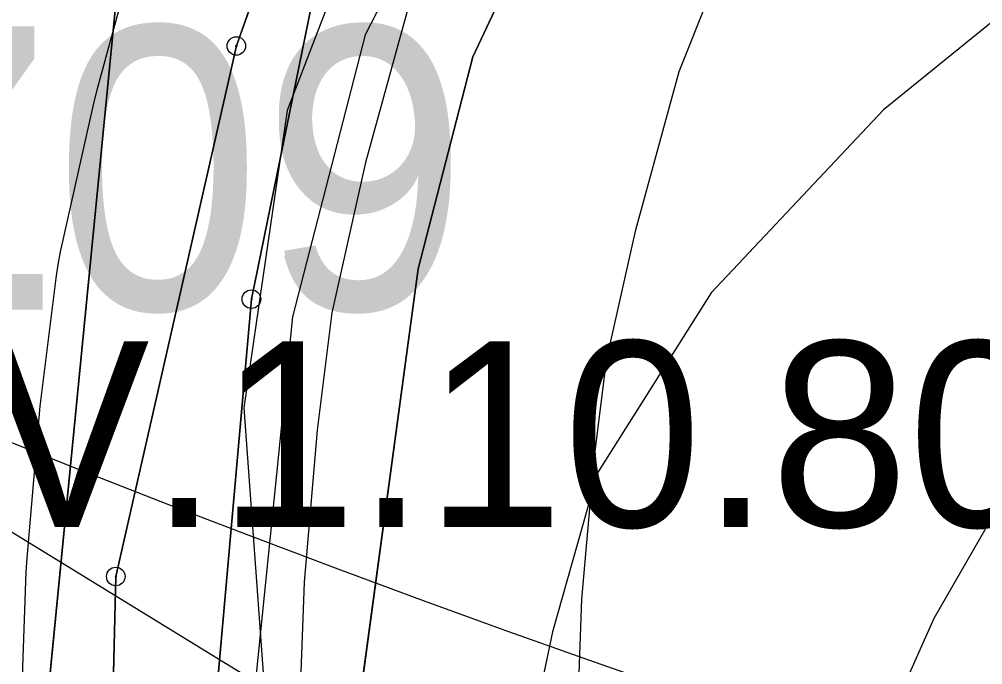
# Model space of a CAD drawing. Extents: x -706130 to -698555, y -971544 to -967260.
# Drawn here: x -704462.3 to -704410.4, y -970533.7 to -970498.9 of the extents above; entities that cross this region are included whole.
import ezdxf

# ---------------------------------------------------------------- set-up
doc = ezdxf.new("R2010")
doc.units = 0
for name, color, linetype in [('BPEJ hranice S', 7, 'Continuous'), ('BPEJ I-II trida ochrany S', 7, 'Continuous'), ('Docházková izochrona - VLAK N', 7, 'Continuous'), ('KN_Hranice_parcel', 7, 'Continuous'), ('KN_Polygon parcely', 7, 'Continuous'), ('KN_POZEMKY_10_LESNI POZEMEK', 7, 'Continuous'), ('KN_POZEMKY_14_OSTATNI PLOCHA', 7, 'Continuous'), ('KN_POZEMKY_7_TTP', 7, 'Continuous'), ('KN_VYUZITI_16_ostatni plocha_silnice', 7, 'Continuous'), ('KN_VYUZITI_17_ostatni plocha_ostatni komunikace', 7, 'Continuous'), ('KN_VYUZITI_26_ostatni plocha_jina plocha', 7, 'Continuous'), ('KN_Značky bodu BP', 7, 'Continuous'), ('Komunikace III třídy osy S', 7, 'Continuous'), ('OP silnic S', 7, 'Continuous'), ('Plochy doprava silniční - silnice III třídy S', 7, 'Continuous'), ('Plochy lesní všeobecné S', 7, 'Continuous'), ('Plochy smíšené nezastavěného území všeobecné S', 7, 'Continuous'), ('Plochy verejnych prostranstvi - komunikace ostatni S', 7, 'Continuous'), ('Plochy zmen_ zastavitelne plochy popis', 7, 'Continuous'), ('Regulační bloky v krajině S', 7, 'Continuous'), ('Regulační bloky zastavěné S', 7, 'Continuous'), ('Regulační kódy zastavitelne a přestavby N', 7, 'Continuous'), ('Spoje_RR trasy S', 7, 'Continuous'), ('Trasy cykloturistické N', 7, 'Continuous'), ('VÝŠKOPIS_vrstevnice hlavní', 7, 'Continuous'), ('VÝŠKOPIS_vrstevnice zesílená', 7, 'Continuous'), ('Zábory hodnocené - plochy popis', 7, 'Continuous')]:
    doc.layers.add(name, color=color, linetype=linetype)

msp = doc.modelspace()

# ---------------------------------------------------------------- linework, layer by layer
at = {"layer": 'BPEJ hranice S'}
msp.add_lwpolyline([(-704433.955, -970480.902), (-704443.656, -970499.75), (-704447.569, -970514.935), (-704449.756, -970536.298), (-704450.059, -970539.255), (-704445.783, -970556.725), (-704448.421, -970559.438), (-704450.287, -970561.357), (-704450.68, -970561.762), (-704456.672, -970565.34), (-704458.424, -970566.387), (-704460.095, -970567.785), (-704460.295, -970567.953), (-704465.241, -970545.989)], dxfattribs=at)
at = {"layer": 'BPEJ I-II trida ochrany S'}
for p, q in [((-704450.6, -970500.34), (-704444.57, -970483.37)), ((-704457.12, -970498.24), (-704460.86, -970536.48)), ((-704457.1, -970528.92), (-704450.6, -970500.34)), ((-704457.5, -970545.33), (-704457.1, -970528.92))]:
    msp.add_line(p, q, dxfattribs=at)
at = {"layer": 'Docházková izochrona - VLAK N'}
msp.add_circle((-704165.451, -969778.767), 800, dxfattribs=at)
at = {"layer": 'KN_Hranice_parcel'}
for points in [[(-704449.76, -970553.12), (-704452.04, -970539.51), (-704449.79, -970513.98), (-704446.53, -970498.08), (-704432.97, -970471.6), (-704420.1, -970449.92), (-704410.54, -970434.28)], [(-704417.08, -970440.07), (-704437.52, -970458.16), (-704455.3, -970482.71), (-704457.12, -970498.24), (-704460.86, -970536.48), (-704460.37, -970544.21)], [(-704457.5, -970545.33), (-704457.1, -970528.92), (-704450.6, -970500.34), (-704444.57, -970483.37), (-704428.64, -970457.77), (-704417.93, -970441.37)], [(-704429.88, -970483.99), (-704437.86, -970500.93), (-704440.81, -970512.35), (-704444.18, -970537.3), (-704437.59, -970564.83), (-704389.48, -970641.61), (-704384.25, -970653.17), (-704379.8, -970666.04), (-704377.6, -970678.33), (-704377.41, -970702.19), (-704385.12, -970737.85), (-704395, -970781.85), (-704396.32, -970808.97), (-704393.81, -970830.29), (-704393.06, -970832.89)]]:
    msp.add_lwpolyline(points, dxfattribs=at)
at = {"layer": 'KN_Polygon parcely'}
for points in [[(-704392.51, -970404.97), (-704410.54, -970434.28), (-704420.1, -970449.92), (-704432.97, -970471.6), (-704446.53, -970498.08), (-704449.79, -970513.98), (-704452.04, -970539.51), (-704449.76, -970553.12), (-704449.12, -970558.06), (-704448.09, -970560.09), (-704440.4, -970575.2), (-704397.96, -970643.06), (-704390, -970659.17), (-704385.4, -970680.33), (-704389.28, -970704.44), (-704391.73, -970719.71)], [(-704391.73, -970719.71), (-704389.28, -970704.44), (-704388.64, -970691.38), (-704415.64, -970625.27), (-704435.23, -970594.85), (-704456.48, -970566.41), (-704456.72, -970565.07), (-704459.46, -970549.4), (-704460.37, -970544.21), (-704460.86, -970536.48), (-704457.12, -970498.24), (-704455.3, -970482.71), (-704437.52, -970458.16), (-704417.08, -970440.07), (-704416.33, -970439.4), (-704409.13, -970429.05), (-704396.57, -970408.3)], [(-704385.12, -970737.85), (-704377.41, -970702.19), (-704377.6, -970678.33), (-704379.8, -970666.04), (-704384.25, -970653.17), (-704389.48, -970641.61), (-704437.59, -970564.83), (-704444.18, -970537.3), (-704440.81, -970512.35), (-704437.86, -970500.93), (-704429.88, -970483.99), (-704424.96, -970475.5), (-704410.11, -970449.5), (-704399.6, -970431.05), (-704398.62, -970429.46), (-704397.28, -970427.29), (-704394.69, -970423.1), (-704386.46, -970409.76)], [(-704338.27, -970419.08), (-704351.28, -970442.67), (-704352.57, -970444.4), (-704352.11, -970446.17), (-704347.68, -970463.22), (-704349.74, -970487.8), (-704373.16, -970465.99), (-704375.18, -970464.11), (-704380.05, -970468.36), (-704382.69, -970470.66), (-704386.37, -970466.71), (-704410.26, -970471.29), (-704429.88, -970483.99), (-704437.86, -970500.93), (-704440.81, -970512.35), (-704444.18, -970537.3), (-704437.59, -970564.83), (-704389.48, -970641.61), (-704384.25, -970653.17), (-704379.8, -970666.04), (-704377.6, -970678.33), (-704377.41, -970702.19), (-704385.12, -970737.85)]]:
    msp.add_lwpolyline(points, dxfattribs=at)
for points in [[(-704432.97, -970471.6), (-704420.1, -970449.92), (-704410.54, -970434.28), (-704416.33, -970439.4), (-704417.08, -970440.07), (-704417.93, -970441.37), (-704428.64, -970457.77), (-704444.57, -970483.37), (-704450.6, -970500.34), (-704457.1, -970528.92), (-704457.5, -970545.33), (-704457.53, -970546.6), (-704449.76, -970553.12), (-704452.04, -970539.51), (-704449.79, -970513.98), (-704446.53, -970498.08)], [(-704460.37, -970544.21), (-704457.53, -970546.6), (-704457.5, -970545.33), (-704457.1, -970528.92), (-704450.6, -970500.34), (-704444.57, -970483.37), (-704428.64, -970457.77), (-704417.93, -970441.37), (-704417.08, -970440.07), (-704437.52, -970458.16), (-704455.3, -970482.71), (-704457.12, -970498.24), (-704460.86, -970536.48)]]:
    msp.add_lwpolyline(points, close=True, dxfattribs=at)
at = {"layer": 'KN_POZEMKY_10_LESNI POZEMEK'}
for p, q in [((-704437.86, -970500.93), (-704429.88, -970483.99)), ((-704440.81, -970512.35), (-704437.86, -970500.93)), ((-704444.18, -970537.3), (-704440.81, -970512.35))]:
    msp.add_line(p, q, dxfattribs=at)
at = {"layer": 'KN_POZEMKY_14_OSTATNI PLOCHA'}
for p, q in [((-704450.6, -970500.34), (-704444.57, -970483.37)), ((-704429.88, -970483.99), (-704437.86, -970500.93)), ((-704457.12, -970498.24), (-704460.86, -970536.48)), ((-704449.79, -970513.98), (-704446.53, -970498.08)), ((-704446.53, -970498.08), (-704449.79, -970513.98)), ((-704457.1, -970528.92), (-704450.6, -970500.34)), ((-704437.86, -970500.93), (-704440.81, -970512.35)), ((-704440.81, -970512.35), (-704444.18, -970537.3)), ((-704452.04, -970539.51), (-704449.79, -970513.98)), ((-704449.79, -970513.98), (-704452.04, -970539.51)), ((-704457.5, -970545.33), (-704457.1, -970528.92))]:
    msp.add_line(p, q, dxfattribs=at)
at = {"layer": 'KN_POZEMKY_7_TTP'}
for p, q in [((-704444.57, -970483.37), (-704450.6, -970500.34)), ((-704460.86, -970536.48), (-704457.12, -970498.24)), ((-704450.6, -970500.34), (-704457.1, -970528.92)), ((-704457.1, -970528.92), (-704457.5, -970545.33))]:
    msp.add_line(p, q, dxfattribs=at)
at = {"layer": 'KN_VYUZITI_16_ostatni plocha_silnice'}
for p, q in [((-704429.88, -970483.99), (-704437.86, -970500.93)), ((-704449.79, -970513.98), (-704446.53, -970498.08)), ((-704437.86, -970500.93), (-704440.81, -970512.35)), ((-704440.81, -970512.35), (-704444.18, -970537.3)), ((-704452.04, -970539.51), (-704449.79, -970513.98))]:
    msp.add_line(p, q, dxfattribs=at)
at = {"layer": 'KN_VYUZITI_17_ostatni plocha_ostatni komunikace'}
msp.add_line((-704457.12, -970498.24), (-704460.86, -970536.48), dxfattribs=at)
at = {"layer": 'KN_VYUZITI_26_ostatni plocha_jina plocha'}
for p, q in [((-704450.6, -970500.34), (-704444.57, -970483.37)), ((-704446.53, -970498.08), (-704449.79, -970513.98)), ((-704457.1, -970528.92), (-704450.6, -970500.34)), ((-704449.79, -970513.98), (-704452.04, -970539.51)), ((-704457.5, -970545.33), (-704457.1, -970528.92))]:
    msp.add_line(p, q, dxfattribs=at)
at = {"layer": 'KN_Značky bodu BP'}
for centre, radius in [((-704450.6, -970500.34), 0.5), ((-704450.6, -970500.34), 0.0303), ((-704449.79, -970513.98), 0.5), ((-704449.79, -970513.98), 0.0303), ((-704457.1, -970528.92), 0.5), ((-704457.1, -970528.92), 0.0303)]:
    msp.add_circle(centre, radius, dxfattribs=at)
at = {"layer": 'Komunikace III třídy osy S'}
msp.add_lwpolyline([(-704392.36, -970410.73), (-704399.98, -970422.96), (-704416.579, -970452.251), (-704423.936, -970463.473), (-704430.079, -970474.624), (-704437.32, -970487.74), (-704440.99, -970496.95), (-704443.639, -970506.619), (-704445.45, -970514.71), (-704446.24, -970521.03), (-704446.95, -970529.22), (-704447.27, -970537.94), (-704447.22, -970543.68), (-704446.69, -970550.7), (-704445.73, -970555.16), (-704444.85, -970557.5), (-704443.66, -970559.94), (-704441.03, -970564.8), (-704437.56, -970570.95), (-704394.186, -970641.224)], dxfattribs=at)
at = {"layer": 'OP silnic S'}
for points in [[(-704379.52, -970633.151), (-704424.717, -970563.188), (-704427.901, -970557.544), (-704430.317, -970553.08), (-704431.058, -970551.559), (-704431.299, -970550.919), (-704431.81, -970548.547), (-704432.225, -970543.049), (-704432.268, -970538.15), (-704431.974, -970530.143), (-704431.32, -970522.609), (-704430.655, -970517.284), (-704429.078, -970510.241), (-704426.745, -970501.723), (-704423.542, -970493.685), (-704418.134, -970482.06), (-704413.189, -970472.73), (-704405.138, -970459.282), (-704399.94, -970451.033), (-704400.323, -970450.591), (-704398.657, -970448.996), (-704387.269, -970430.925), (-704379.656, -970418.705)], [(-704455.457, -970492.987), (-704458.106, -970502.656), (-704458.277, -970503.343), (-704460.088, -970511.434), (-704460.222, -970512.105), (-704460.334, -970512.85), (-704461.124, -970519.17), (-704461.184, -970519.735), (-704461.894, -970527.925), (-704461.94, -970528.67), (-704462.26, -970537.39), (-704462.27, -970538.005), (-704462.219, -970543.811), (-704462.177, -970544.809), (-704461.647, -970551.829), (-704461.462, -970553.305), (-704461.354, -970553.856), (-704460.394, -970558.316), (-704459.798, -970560.365), (-704458.89, -970562.78), (-704458.332, -970564.075), (-704457.142, -970566.515), (-704456.852, -970567.079), (-704454.158, -970572.055)]]:
    msp.add_lwpolyline(points, dxfattribs=at)
at = {"layer": 'Plochy doprava silniční - silnice III třídy S'}
for p, q in [((-704437.86, -970500.93), (-704429.88, -970483.99)), ((-704446.53, -970498.08), (-704449.79, -970513.98)), ((-704440.81, -970512.35), (-704437.86, -970500.93)), ((-704444.18, -970537.3), (-704440.81, -970512.35)), ((-704449.79, -970513.98), (-704452.04, -970539.51))]:
    msp.add_line(p, q, dxfattribs=at)
at = {"layer": 'Plochy lesní všeobecné S'}
for p, q in [((-704429.88, -970483.99), (-704437.86, -970500.93)), ((-704437.86, -970500.93), (-704440.81, -970512.35)), ((-704440.81, -970512.35), (-704444.18, -970537.3))]:
    msp.add_line(p, q, dxfattribs=at)
at = {"layer": 'Plochy smíšené nezastavěného území všeobecné S'}
for p, q in [((-704457.12, -970498.24), (-704460.86, -970536.48)), ((-704449.79, -970513.98), (-704446.53, -970498.08))]:
    msp.add_line(p, q, dxfattribs=at)
msp.add_lwpolyline([(-704449.76, -970553.12), (-704452.04, -970539.51), (-704449.79, -970513.98)], dxfattribs=at)
at = {"layer": 'Plochy verejnych prostranstvi - komunikace ostatni S'}
msp.add_lwpolyline([(-704460.37, -970544.21), (-704460.86, -970536.48), (-704457.12, -970498.24), (-704455.3, -970482.71), (-704437.52, -970458.16), (-704417.08, -970440.07)], dxfattribs=at)
at = {"layer": 'Regulační bloky v krajině S'}
for p, q in [((-704429.88, -970483.99), (-704437.86, -970500.93)), ((-704457.12, -970498.24), (-704460.86, -970536.48)), ((-704449.79, -970513.98), (-704446.53, -970498.08)), ((-704437.86, -970500.93), (-704440.81, -970512.35)), ((-704440.81, -970512.35), (-704444.18, -970537.3))]:
    msp.add_line(p, q, dxfattribs=at)
msp.add_lwpolyline([(-704449.76, -970553.12), (-704452.04, -970539.51), (-704449.79, -970513.98)], dxfattribs=at)
at = {"layer": 'Regulační bloky zastavěné S'}
for p, q in [((-704437.86, -970500.93), (-704429.88, -970483.99)), ((-704446.53, -970498.08), (-704449.79, -970513.98)), ((-704440.81, -970512.35), (-704437.86, -970500.93)), ((-704444.18, -970537.3), (-704440.81, -970512.35)), ((-704449.79, -970513.98), (-704452.04, -970539.51))]:
    msp.add_line(p, q, dxfattribs=at)
msp.add_lwpolyline([(-704460.37, -970544.21), (-704460.86, -970536.48), (-704457.12, -970498.24), (-704455.3, -970482.71), (-704437.52, -970458.16), (-704417.08, -970440.07)], dxfattribs=at)
at = {"layer": 'Spoje_RR trasy S'}
msp.add_lwpolyline([(-703762.901, -970955.814), (-704408.594, -970559.728), (-705036.208, -970174.735)], dxfattribs=at)
at = {"layer": 'Trasy cykloturistické N'}
msp.add_lwpolyline([(-704385.12, -970737.85), (-704377.41, -970702.19), (-704377.6, -970678.33), (-704379.8, -970666.04), (-704389.48, -970641.61), (-704437.59, -970564.83), (-704444.18, -970537.3), (-704440.81, -970512.35), (-704437.86, -970500.93), (-704429.88, -970483.99), (-704424.96, -970475.5), (-704410.11, -970449.5), (-704410.11, -970449.5), (-704398.62, -970429.46), (-704397.28, -970427.29), (-704386.46, -970409.76)], dxfattribs=at)
at = {"layer": 'VÝŠKOPIS_vrstevnice hlavní'}
for points in [[(-704282.618, -970342.855), (-704287.469, -970352.414), (-704290.893, -970362.401), (-704294.745, -970379.379), (-704297.456, -970396.357), (-704302.164, -970414.333), (-704307.729, -970428.029), (-704314.577, -970438.159), (-704330.841, -970456.421), (-704340.258, -970463.982), (-704353.383, -970472.971), (-704397.754, -970491.518), (-704409.025, -970498.366), (-704415.73, -970503.787), (-704425.004, -970513.632), (-704431.138, -970523.333), (-704433.564, -970531.894), (-704436.701, -970546.867), (-704443.096, -970548.225)], [(-704435.679, -970479.596), (-704443.586, -970492.71), (-704447.855, -970503.817), (-704450.203, -970519.836), (-704449.135, -970534.36), (-704449.419, -970544.877), (-704450.275, -970551.298), (-704451.701, -970555.863), (-704453.984, -970558.431), (-704455.411, -970559.002), (-704458.264, -970558.431), (-704459.808, -970557.427), (-704463.436, -970551.019), (-704469.84, -970541.408)]]:
    msp.add_lwpolyline(points, dxfattribs=at)
at = {"layer": 'VÝŠKOPIS_vrstevnice zesílená'}
msp.add_lwpolyline([(-704232.393, -970347.113), (-704252.412, -970354.567), (-704265.487, -970364.443), (-704273.202, -970373.529), (-704280.621, -970388.51), (-704295.744, -970425.604), (-704304.447, -970443.152), (-704312.151, -970454.566), (-704320.712, -970465.123), (-704330.271, -970474.54), (-704341.399, -970483.956), (-704360.089, -970494.371), (-704381.489, -970503.359), (-704391.334, -970508.495), (-704404.459, -970518.197), (-704407.741, -970522.049), (-704413.019, -970531.18), (-704415.873, -970537.6), (-704419.011, -970551.012), (-704418.583, -970562.425), (-704417.157, -970572.697), (-704410.737, -970593.242), (-704408.739, -970601.802), (-704414.146, -970606.547)], dxfattribs=at)

# ---------------------------------------------------------------- texts
at = {"layer": 'Plochy zmen_ zastavitelne plochy popis'}
msp.add_text('Z09', height=15, dxfattribs=at).set_placement((-704472.66, -970514.55))
at = {"layer": 'Regulační kódy zastavitelne a přestavby N'}
msp.add_text('SV.1.10.80', height=10, dxfattribs=at).set_placement((-704473.115, -970526.247))
at = {"layer": 'Zábory hodnocené - plochy popis'}
msp.add_text('Z09', height=15, dxfattribs=at).set_placement((-704472.66, -970514.29))

doc.saveas('drawing.dxf')
